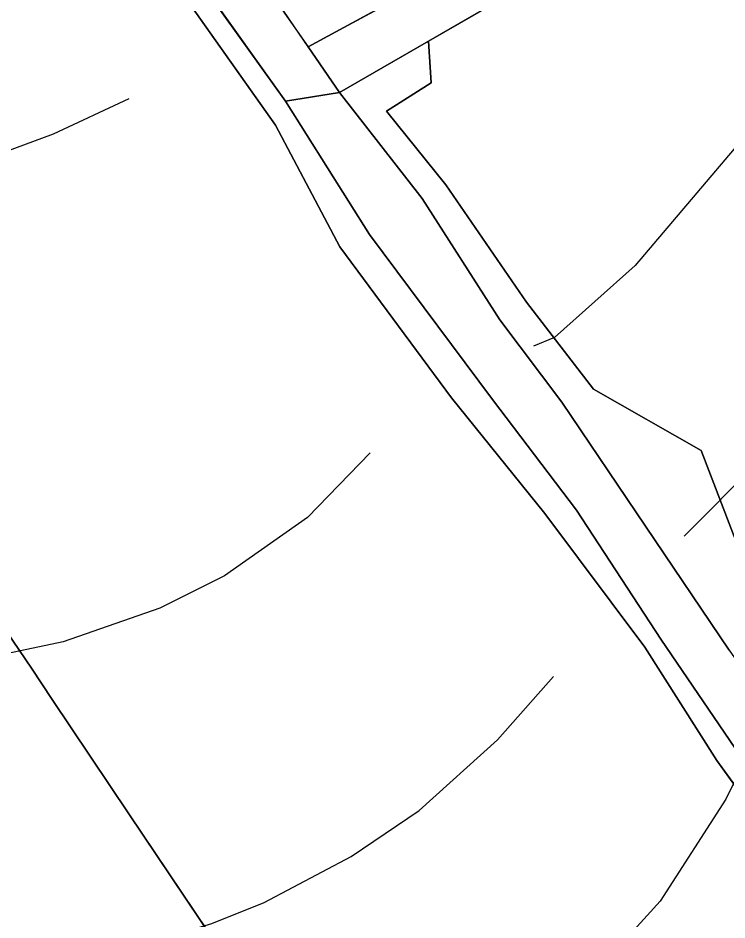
# Model space of a CAD drawing. Extents: x -662620 to -656370, y -1067090 to -1062990.
# Drawn here: x -660866.2 to -660784.6, y -1064312.8 to -1064208.9 of the extents above; entities that cross this region are included whole.
import ezdxf

# ---------------------------------------------------------------- set-up
doc = ezdxf.new("R2010")
doc.units = 0
for name, color, linetype in [('HRANICE_KATASTRÁLNÍHO_ÚZEMÍ', 7, 'Continuous'), ('OBVOD_PÚ', 7, 'Continuous'), ('ORNÁ_PŮDA_-_STÁVAJÍCÍ', 7, 'Continuous'), ('OSTATNÍ_PLOCHA_-_STÁVAJÍCÍ', 7, 'Continuous'), ('Trvalý_trávní_porost_-_stávající', 7, 'Continuous'), ('VODNÍ_PLOCHA_-_STÁVAJÍCÍ', 7, 'Continuous'), ('VRSTEVNICE_ZDŮRAZNĚNÁ', 7, 'Continuous'), ('VRSTEVNICE_ZÁKLADNÍ', 7, 'Continuous')]:
    doc.layers.add(name, color=color, linetype=linetype)

msp = doc.modelspace()

# ---------------------------------------------------------------- linework, layer by layer
at = {"layer": 'HRANICE_KATASTRÁLNÍHO_ÚZEMÍ'}
msp.add_lwpolyline([(-661073.31, -1064060.21), (-661046.31, -1064058.36), (-661043.18, -1064089.55), (-661037.88, -1064119.96), (-661035.4, -1064133.18), (-660981.73, -1064117.63), (-660926.76, -1064193.15), (-660913.66, -1064211.66), (-660864.66, -1064283.8), (-660862.27, -1064287.41), (-660853.46, -1064300.57), (-660839.76, -1064320.95), (-660819.37, -1064346.28), (-660813.12, -1064354.04), (-660842.91, -1064357.9), (-660848.9, -1064370.56), (-660855.01, -1064387.41)], dxfattribs=at)
at = {"layer": 'OBVOD_PÚ'}
for points in [[(-660913.66, -1064211.66), (-660864.66, -1064283.8)], [(-660864.66, -1064283.8), (-660862.27, -1064287.41)], [(-660862.27, -1064287.41), (-660853.46, -1064300.57)], [(-660853.46, -1064300.57), (-660839.76, -1064320.95)]]:
    msp.add_lwpolyline(points, dxfattribs=at)
at = {"layer": 'ORNÁ_PŮDA_-_STÁVAJÍCÍ'}
for p, q in [((-660849.21, -1064203.4), (-660836.56, -1064221.26)), ((-660864.66, -1064283.8), (-660913.66, -1064211.66)), ((-660836.56, -1064221.26), (-660829.15, -1064235.29)), ((-660829.15, -1064235.29), (-660816.3, -1064252.67)), ((-660816.3, -1064252.67), (-660805.54, -1064266)), ((-660805.54, -1064266), (-660794.05, -1064281.39)), ((-660794.05, -1064281.39), (-660785.74, -1064294.43)), ((-660862.27, -1064287.41), (-660864.66, -1064283.8)), ((-660853.46, -1064300.57), (-660862.27, -1064287.41)), ((-660785.74, -1064294.43), (-660775.57, -1064308.57)), ((-660839.76, -1064320.95), (-660853.46, -1064300.57))]:
    msp.add_line(p, q, dxfattribs=at)
msp.add_lwpolyline([(-660867.25, -1064177.74), (-660857.44, -1064191.02), (-660856.01, -1064193.04), (-660849.21, -1064203.4), (-660836.56, -1064221.26), (-660829.15, -1064235.29), (-660816.3, -1064252.67), (-660805.54, -1064266), (-660794.05, -1064281.39), (-660785.74, -1064294.43), (-660775.57, -1064308.57), (-660764.42, -1064322.26), (-660759.28, -1064335.76), (-660762.01, -1064341.73), (-660772.54, -1064344.1), (-660787.33, -1064345.81), (-660804.66, -1064348.33), (-660816.79, -1064349.48), (-660819.37, -1064346.28), (-660839.76, -1064320.95), (-660853.46, -1064300.57), (-660862.27, -1064287.41), (-660864.66, -1064283.8), (-660913.66, -1064211.66)], dxfattribs=at)
at = {"layer": 'OSTATNÍ_PLOCHA_-_STÁVAJÍCÍ'}
for p, q in [((-660908.62, -1064115.99), (-660835.42, -1064218.52)), ((-660908.62, -1064115.99), (-660835.42, -1064218.52)), ((-660832.79, -1064212.24), (-660842.36, -1064198.2)), ((-660832.79, -1064212.24), (-660842.36, -1064198.2)), ((-660836.56, -1064221.26), (-660849.21, -1064203.4)), ((-660836.56, -1064221.26), (-660849.21, -1064203.4)), ((-660821.68, -1064206.21), (-660832.79, -1064212.24)), ((-660821.68, -1064206.21), (-660832.79, -1064212.24)), ((-660829.19, -1064217.52), (-660818.96, -1064211.61)), ((-660829.19, -1064217.52), (-660818.96, -1064211.61)), ((-660818.96, -1064211.61), (-660818.63, -1064216.41)), ((-660818.96, -1064211.61), (-660818.63, -1064216.41)), ((-660832.79, -1064212.24), (-660832.79, -1064212.24)), ((-660832.79, -1064212.24), (-660832.79, -1064212.24)), ((-660818.63, -1064216.41), (-660823.77, -1064219.67)), ((-660818.63, -1064216.41), (-660823.77, -1064219.67)), ((-660819.68, -1064229.7), (-660829.19, -1064217.52)), ((-660819.68, -1064229.7), (-660829.19, -1064217.52)), ((-660835.42, -1064218.52), (-660825.75, -1064233.85)), ((-660835.42, -1064218.52), (-660825.75, -1064233.85)), ((-660823.77, -1064219.67), (-660816.96, -1064228.16)), ((-660823.77, -1064219.67), (-660816.96, -1064228.16)), ((-660829.15, -1064235.29), (-660836.56, -1064221.26)), ((-660829.15, -1064235.29), (-660836.56, -1064221.26)), ((-660816.96, -1064228.16), (-660807.66, -1064241.66)), ((-660816.96, -1064228.16), (-660807.66, -1064241.66)), ((-660810.74, -1064243.68), (-660819.68, -1064229.7)), ((-660810.74, -1064243.68), (-660819.68, -1064229.7)), ((-660825.75, -1064233.85), (-660811.57, -1064252.87)), ((-660825.75, -1064233.85), (-660811.57, -1064252.87)), ((-660816.3, -1064252.67), (-660829.15, -1064235.29)), ((-660816.3, -1064252.67), (-660829.15, -1064235.29)), ((-660807.66, -1064241.66), (-660799.94, -1064251.66)), ((-660807.66, -1064241.66), (-660799.94, -1064251.66)), ((-660803.61, -1064253.16), (-660810.74, -1064243.68)), ((-660803.61, -1064253.16), (-660810.74, -1064243.68)), ((-660799.94, -1064251.66), (-660787.55, -1064258.73)), ((-660799.94, -1064251.66), (-660787.55, -1064258.73)), ((-660805.54, -1064266), (-660816.3, -1064252.67)), ((-660805.54, -1064266), (-660816.3, -1064252.67)), ((-660811.57, -1064252.87), (-660801.92, -1064265.6)), ((-660811.57, -1064252.87), (-660801.92, -1064265.6)), ((-660784.34, -1064281.74), (-660803.61, -1064253.16)), ((-660784.34, -1064281.74), (-660803.61, -1064253.16)), ((-660787.55, -1064258.73), (-660782.85, -1064270.94)), ((-660787.55, -1064258.73), (-660782.85, -1064270.94)), ((-660801.92, -1064265.6), (-660792.19, -1064280.45)), ((-660801.92, -1064265.6), (-660792.19, -1064280.45)), ((-660794.05, -1064281.39), (-660805.54, -1064266)), ((-660794.05, -1064281.39), (-660805.54, -1064266)), ((-660785.74, -1064294.43), (-660794.05, -1064281.39)), ((-660785.74, -1064294.43), (-660794.05, -1064281.39)), ((-660792.19, -1064280.45), (-660783.01, -1064293.92)), ((-660792.19, -1064280.45), (-660783.01, -1064293.92)), ((-660775.57, -1064308.57), (-660785.74, -1064294.43)), ((-660775.57, -1064308.57), (-660785.74, -1064294.43))]:
    msp.add_line(p, q, dxfattribs=at)
for points in [[(-660908.62, -1064115.99), (-660835.42, -1064218.52), (-660825.75, -1064233.85), (-660811.57, -1064252.87), (-660801.92, -1064265.6), (-660792.19, -1064280.45), (-660783.01, -1064293.92), (-660774.4, -1064306.14), (-660761.66, -1064320.48)], [(-660908.62, -1064115.99), (-660835.42, -1064218.52), (-660825.75, -1064233.85), (-660811.57, -1064252.87), (-660801.92, -1064265.6), (-660792.19, -1064280.45), (-660783.01, -1064293.92), (-660774.4, -1064306.14), (-660761.66, -1064320.48)], [(-660877.83, -1064139.38), (-660865.17, -1064149.99), (-660863.7, -1064152.05), (-660847.8, -1064173.2), (-660830.36, -1064198), (-660821.68, -1064206.21), (-660832.79, -1064212.24), (-660832.79, -1064212.24), (-660842.36, -1064198.2), (-660857.85, -1064176.45), (-660880.24, -1064143.08)], [(-660877.83, -1064139.38), (-660865.17, -1064149.99), (-660863.7, -1064152.05), (-660847.8, -1064173.2), (-660830.36, -1064198), (-660821.68, -1064206.21), (-660832.79, -1064212.24), (-660832.79, -1064212.24), (-660842.36, -1064198.2), (-660857.85, -1064176.45), (-660880.24, -1064143.08)], [(-660764.42, -1064322.26), (-660775.57, -1064308.57), (-660785.74, -1064294.43), (-660794.05, -1064281.39), (-660805.54, -1064266), (-660816.3, -1064252.67), (-660829.15, -1064235.29), (-660836.56, -1064221.26), (-660849.21, -1064203.4)], [(-660764.42, -1064322.26), (-660775.57, -1064308.57), (-660785.74, -1064294.43), (-660794.05, -1064281.39), (-660805.54, -1064266), (-660816.3, -1064252.67), (-660829.15, -1064235.29), (-660836.56, -1064221.26), (-660849.21, -1064203.4)], [(-660784.34, -1064281.74), (-660803.61, -1064253.16), (-660810.74, -1064243.68), (-660819.68, -1064229.7), (-660829.19, -1064217.52), (-660818.96, -1064211.61), (-660818.63, -1064216.41), (-660823.77, -1064219.67), (-660816.96, -1064228.16), (-660807.66, -1064241.66), (-660799.94, -1064251.66), (-660787.55, -1064258.73), (-660782.85, -1064270.94)], [(-660784.34, -1064281.74), (-660803.61, -1064253.16), (-660810.74, -1064243.68), (-660819.68, -1064229.7), (-660829.19, -1064217.52), (-660818.96, -1064211.61), (-660818.63, -1064216.41), (-660823.77, -1064219.67), (-660816.96, -1064228.16), (-660807.66, -1064241.66), (-660799.94, -1064251.66), (-660787.55, -1064258.73), (-660782.85, -1064270.94)]]:
    msp.add_lwpolyline(points, dxfattribs=at)
at = {"layer": 'Trvalý_trávní_porost_-_stávající'}
for p, q in [((-660818.96, -1064211.61), (-660784.82, -1064191.88)), ((-660818.63, -1064216.41), (-660818.96, -1064211.61)), ((-660823.77, -1064219.67), (-660818.63, -1064216.41)), ((-660816.96, -1064228.16), (-660823.77, -1064219.67)), ((-660807.66, -1064241.66), (-660816.96, -1064228.16)), ((-660799.94, -1064251.66), (-660807.66, -1064241.66)), ((-660787.55, -1064258.73), (-660799.94, -1064251.66)), ((-660782.85, -1064270.94), (-660787.55, -1064258.73))]:
    msp.add_line(p, q, dxfattribs=at)
msp.add_lwpolyline([(-660782.85, -1064270.94), (-660787.55, -1064258.73), (-660799.94, -1064251.66), (-660807.66, -1064241.66), (-660816.96, -1064228.16), (-660823.77, -1064219.67), (-660818.63, -1064216.41), (-660818.96, -1064211.61), (-660784.82, -1064191.88)], dxfattribs=at)
at = {"layer": 'VODNÍ_PLOCHA_-_STÁVAJÍCÍ'}
for p, q in [((-660835.43, -1064218.51), (-660908.62, -1064115.99)), ((-660857.86, -1064176.44), (-660832.79, -1064212.25)), ((-660832.79, -1064212.25), (-660787.33, -1064187.55)), ((-660784.82, -1064191.88), (-660829.2, -1064217.52)), ((-660829.2, -1064217.52), (-660832.79, -1064212.25)), ((-660832.79, -1064212.25), (-660829.2, -1064217.52)), ((-660829.2, -1064217.52), (-660835.43, -1064218.51)), ((-660835.42, -1064218.52), (-660829.19, -1064217.52)), ((-660829.19, -1064217.52), (-660819.68, -1064229.7)), ((-660825.75, -1064233.85), (-660835.42, -1064218.52)), ((-660819.68, -1064229.7), (-660810.74, -1064243.68)), ((-660811.57, -1064252.87), (-660825.75, -1064233.85)), ((-660810.74, -1064243.68), (-660803.61, -1064253.16)), ((-660801.92, -1064265.6), (-660811.57, -1064252.87)), ((-660803.61, -1064253.16), (-660784.34, -1064281.74)), ((-660792.19, -1064280.45), (-660801.92, -1064265.6)), ((-660783.01, -1064293.92), (-660792.19, -1064280.45))]:
    msp.add_line(p, q, dxfattribs=at)
msp.add_lwpolyline([(-661091.33, -1063836.14), (-661030.42, -1063925.02), (-661004.76, -1063962.18), (-660976.99, -1064003.97), (-660948.28, -1064046.04), (-660945.91, -1064049.29), (-660922.81, -1064080.68), (-660902.09, -1064110.79), (-660889.31, -1064129.69), (-660880.25, -1064143.07), (-660857.86, -1064176.44), (-660832.79, -1064212.25), (-660829.2, -1064217.52), (-660835.43, -1064218.51), (-660908.62, -1064115.99), (-660934.45, -1064078.88), (-660951.22, -1064052.43), (-660952.95, -1064049.15), (-660958.14, -1064042.37), (-660961.22, -1064038.34), (-660974.17, -1064020.13), (-660984, -1064005.64), (-661045.47, -1063916.26), (-661068.05, -1063885.61)], dxfattribs=at)
for points in [[(-660781.1, -1064182.56), (-660778.34, -1064187.75), (-660778.03, -1064188.28), (-660780.08, -1064189.49), (-660784.82, -1064191.88), (-660829.2, -1064217.52), (-660832.79, -1064212.25), (-660787.33, -1064187.55)], [(-660829.19, -1064217.52), (-660819.68, -1064229.7), (-660810.74, -1064243.68), (-660803.61, -1064253.16), (-660784.34, -1064281.74), (-660778.32, -1064290.32), (-660769.3, -1064304.46), (-660762.04, -1064313.19), (-660750.61, -1064327.34), (-660751.29, -1064328.96), (-660753.03, -1064330.28), (-660761.66, -1064320.48), (-660774.4, -1064306.14), (-660783.01, -1064293.92), (-660792.19, -1064280.45), (-660801.92, -1064265.6), (-660811.57, -1064252.87), (-660825.75, -1064233.85), (-660835.42, -1064218.52)]]:
    msp.add_lwpolyline(points, close=True, dxfattribs=at)
at = {"layer": 'VRSTEVNICE_ZDŮRAZNĚNÁ'}
msp.add_lwpolyline([(-660732.1, -1064234.87), (-660738.25, -1064239.59), (-660756.97, -1064257.02), (-660766.55, -1064272.03), (-660773.98, -1064279.89), (-660778.27, -1064285.75), (-660784.7, -1064298.9), (-660792.28, -1064310.62), (-660799.42, -1064318.48), (-660809.28, -1064325.49), (-660820.43, -1064330.92), (-660831.58, -1064334.64), (-660861.31, -1064341.07), (-660883.61, -1064343.78)], dxfattribs=at)
at = {"layer": 'VRSTEVNICE_ZÁKLADNÍ'}
for points in [[(-660675.07, -1064012.61), (-660678.64, -1064024.62), (-660685.22, -1064038.62), (-660690.22, -1064045.48), (-660695.8, -1064051.63), (-660705.52, -1064060.63), (-660707.8, -1064062.06), (-660730.67, -1064082.93), (-660735.39, -1064088.51), (-660740.53, -1064097.51), (-660746.68, -1064119.24), (-660749.54, -1064136.39), (-660749.97, -1064143.25), (-660749.11, -1064156.97), (-660747.54, -1064166.98), (-660743.54, -1064180.98), (-660740.53, -1064188.42), (-660751.54, -1064192.28), (-660758.69, -1064196.71), (-660771.27, -1064209.28), (-660795.14, -1064237.44), (-660804.43, -1064245.73), (-660806.86, -1064246.73)], [(-660675.07, -1064012.61), (-660678.64, -1064024.62), (-660685.22, -1064038.62), (-660690.22, -1064045.48), (-660695.8, -1064051.63), (-660705.52, -1064060.63), (-660707.8, -1064062.06), (-660730.67, -1064082.93), (-660735.39, -1064088.51), (-660740.53, -1064097.51), (-660746.68, -1064119.24), (-660749.54, -1064136.39), (-660749.97, -1064143.25), (-660749.11, -1064156.97), (-660747.54, -1064166.98), (-660743.54, -1064180.98), (-660740.53, -1064188.42), (-660751.54, -1064192.28), (-660758.69, -1064196.71), (-660771.27, -1064209.28), (-660795.14, -1064237.44), (-660804.43, -1064245.73), (-660806.86, -1064246.73)], [(-660789.52, -1064268.59), (-660772.41, -1064251.45), (-660755.11, -1064231.15), (-660747.68, -1064223.86), (-660740.11, -1064218.29), (-660734.67, -1064215.29), (-660728.67, -1064213.14), (-660717.81, -1064213), (-660708.44, -1064214.03), (-660713.59, -1064208.83)], [(-660789.52, -1064268.59), (-660772.41, -1064251.45), (-660755.11, -1064231.15), (-660747.68, -1064223.86), (-660740.11, -1064218.29), (-660734.67, -1064215.29), (-660728.67, -1064213.14), (-660717.81, -1064213), (-660708.44, -1064214.03), (-660713.59, -1064208.83)], [(-660853.46, -1064218.23), (-660862.18, -1064222.32), (-660875.25, -1064227.15), (-660890.19, -1064231.58), (-660904.62, -1064239.01), (-660921.13, -1064245.51)], [(-660853.46, -1064218.23), (-660862.18, -1064222.32), (-660875.25, -1064227.15), (-660890.19, -1064231.58), (-660904.62, -1064239.01), (-660921.13, -1064245.51)], [(-660825.67, -1064259), (-660832.87, -1064266.46), (-660842.45, -1064273.18), (-660849.88, -1064276.89), (-660861.03, -1064280.75), (-660890.76, -1064287.04), (-660905.62, -1064290.9), (-660927.36, -1064297.77)], [(-660825.67, -1064259), (-660832.87, -1064266.46), (-660842.45, -1064273.18), (-660849.88, -1064276.89), (-660861.03, -1064280.75), (-660890.76, -1064287.04), (-660905.62, -1064290.9), (-660927.36, -1064297.77)], [(-660931.37, -1064331.45), (-660906.77, -1064325.49), (-660874.75, -1064321.49), (-660865.6, -1064319.77), (-660843.88, -1064313.2), (-660837.87, -1064310.77), (-660827.87, -1064305.48), (-660820.01, -1064300.19), (-660811, -1064292.04), (-660804.57, -1064284.75)], [(-660931.37, -1064331.45), (-660906.77, -1064325.49), (-660874.75, -1064321.49), (-660865.6, -1064319.77), (-660843.88, -1064313.2), (-660837.87, -1064310.77), (-660827.87, -1064305.48), (-660820.01, -1064300.19), (-660811, -1064292.04), (-660804.57, -1064284.75)]]:
    msp.add_lwpolyline(points, dxfattribs=at)

doc.saveas('drawing.dxf')
